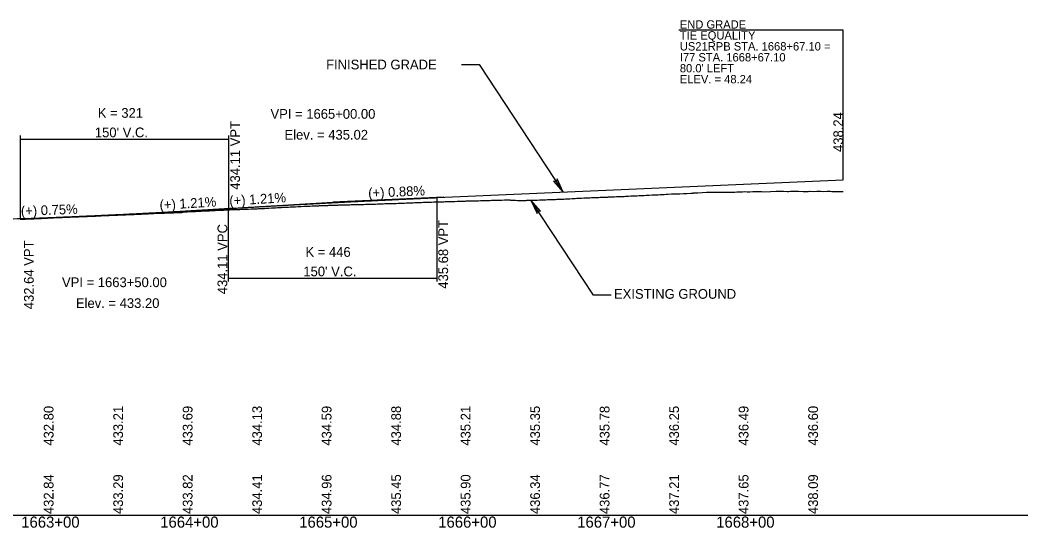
# Model space of a CAD drawing. Extents: x 2017200 to 2047700, y 854850 to 893350.
# Drawn here: x 2022475 to 2023200, y 883091 to 883456 of the extents above; entities that cross this region are included whole.
import ezdxf

# ---------------------------------------------------------------- set-up
doc = ezdxf.new("R2010")
doc.units = 0
for name, color, linetype in [('RD_DDB_GradeTX', 7, 'Continuous'), ('RD_DDB_Profile_EX', 7, 'Continuous'), ('RD_DDB_Profile_Lbl', 7, 'Continuous'), ('RD_DDB_Profile_PR', 7, 'Continuous'), ('RD_DDB_StaTX', 7, 'Continuous'), ('RD_DDB_StripGrade', 7, 'Continuous'), ('RD_DDB_VCLbl', 7, 'Continuous'), ('RD_GPK_Profile_Cell', 7, 'Continuous')]:
    doc.layers.add(name, color=color, linetype=linetype)

msp = doc.modelspace()

# ---------------------------------------------------------------- linework, layer by layer
at = {"layer": 'RD_DDB_GradeTX'}
for p, q in [((2022779.92, 883328.61), (2022700, 883325.1)), ((2022629.85, 883320.84), (2022550, 883316)), ((2022620.15, 883320.26), (2022700, 883325.1)), ((2022479.94, 883313.39), (2022400, 883310.4)), ((2022470.06, 883313.02), (2022550, 883316))]:
    msp.add_line(p, q, dxfattribs=at)
at = {"layer": 'RD_DDB_Profile_EX'}
msp.add_lwpolyline([(2022474.97, 883312.85), (2022475.83, 883312.87), (2022476.59, 883312.89), (2022476.93, 883312.91), (2022478.93, 883312.99), (2022480.95, 883313.03), (2022481.59, 883313.06), (2022482.97, 883313.12), (2022485.01, 883313.19), (2022486.68, 883313.3), (2022487.34, 883313.33), (2022488.52, 883313.39), (2022488.98, 883313.42), (2022490.21, 883313.48), (2022491, 883313.52), (2022493.09, 883313.61), (2022494.75, 883313.72), (2022495.1, 883313.74), (2022495.96, 883313.79), (2022496.7, 883313.83), (2022497.29, 883313.86), (2022499.03, 883313.95), (2022501.05, 883314.04), (2022501.72, 883314.06), (2022503.09, 883314.1), (2022504.81, 883314.17), (2022505.16, 883314.18), (2022507.04, 883314.26), (2022507.47, 883314.28), (2022509.06, 883314.36), (2022510.34, 883314.41), (2022511.09, 883314.44), (2022513.22, 883314.5), (2022514.85, 883314.58), (2022515.32, 883314.59), (2022516.09, 883314.62), (2022516.79, 883314.65), (2022517.11, 883314.67), (2022519.13, 883314.74), (2022521.17, 883314.8), (2022521.85, 883314.82), (2022522.92, 883314.86), (2022523.28, 883314.87), (2022524.89, 883314.94), (2022526.53, 883314.99), (2022527.15, 883315.02), (2022527.6, 883315.05), (2022529.17, 883315.15), (2022530.47, 883315.2), (2022531.24, 883315.23), (2022532.97, 883315.31), (2022533.35, 883315.33), (2022535, 883315.41), (2022536.22, 883315.48), (2022537.02, 883315.53), (2022539.1, 883315.64), (2022541.02, 883315.72), (2022541.97, 883315.74), (2022543.02, 883315.76), (2022545.02, 883315.84), (2022547.05, 883315.93), (2022547.73, 883315.95), (2022549.04, 883316), (2022550.35, 883316.06), (2022551.04, 883316.1), (2022553.08, 883316.18), (2022553.48, 883316.2), (2022555.04, 883316.26), (2022556.35, 883316.32), (2022557.06, 883316.36), (2022559.23, 883316.45), (2022561.13, 883316.53), (2022562.1, 883316.58), (2022562.75, 883316.62), (2022563.1, 883316.64), (2022565.09, 883316.73), (2022567.1, 883316.82), (2022567.86, 883316.85), (2022569.22, 883316.91), (2022570.79, 883317.02), (2022571.17, 883317.04), (2022573.14, 883317.09), (2022573.61, 883317.11), (2022575.13, 883317.19), (2022575.44, 883317.19), (2022576.72, 883317.22), (2022577.28, 883317.25), (2022578.89, 883317.31), (2022579.36, 883317.33), (2022581.19, 883317.42), (2022582.23, 883317.46), (2022582.97, 883317.49), (2022583.43, 883317.49), (2022585.31, 883317.55), (2022587.27, 883317.6), (2022587.98, 883317.62), (2022589.02, 883317.65), (2022589.65, 883317.66), (2022590.96, 883317.71), (2022591.41, 883317.75), (2022593.31, 883318.16), (2022593.74, 883318.19), (2022595.26, 883318.28), (2022595.87, 883318.31), (2022596.61, 883318.35), (2022597.08, 883318.37), (2022597.47, 883318.39), (2022599.49, 883318.45), (2022601.27, 883318.51), (2022602.36, 883318.57), (2022603.41, 883318.62), (2022605.24, 883318.71), (2022607.19, 883318.81), (2022608.11, 883318.86), (2022609.14, 883318.92), (2022611.22, 883319), (2022613.29, 883319.11), (2022613.87, 883319.13), (2022615.27, 883319.19), (2022616.74, 883319.26), (2022617.36, 883319.28), (2022619.1, 883319.35), (2022619.51, 883319.36), (2022620.94, 883319.45), (2022621.42, 883319.48), (2022623.17, 883319.56), (2022623.52, 883319.58), (2022624.78, 883319.65), (2022625.11, 883319.67), (2022625.75, 883319.7), (2022627, 883319.74), (2022627.59, 883319.76), (2022629.23, 883319.84), (2022629.72, 883319.85), (2022631.2, 883319.91), (2022631.99, 883319.93), (2022633.12, 883319.96), (2022634.19, 883319.99), (2022635.3, 883320.04), (2022635.88, 883320.05), (2022637.31, 883320.11), (2022638.23, 883320.13), (2022639.28, 883320.17), (2022641.26, 883320.24), (2022643.42, 883320.33), (2022644.75, 883320.37), (2022645.45, 883320.4), (2022646.42, 883320.45), (2022647.53, 883320.5), (2022648.98, 883320.58), (2022649.57, 883320.6), (2022650.82, 883320.67), (2022651.66, 883320.71), (2022652.52, 883320.77), (2022653.92, 883320.83), (2022655.74, 883320.96), (2022656.95, 883321.03), (2022657.9, 883321.09), (2022658.68, 883321.13), (2022660.27, 883321.2), (2022661.93, 883321.32), (2022663.04, 883321.38), (2022664.13, 883321.43), (2022664.99, 883321.48), (2022666.63, 883321.54), (2022668.14, 883321.64), (2022669.19, 883321.7), (2022670.4, 883321.75), (2022671.06, 883321.79), (2022673.04, 883321.85), (2022674.97, 883321.95), (2022675.35, 883321.97), (2022676.67, 883322.03), (2022677.29, 883322.06), (2022679.19, 883322.16), (2022680.68, 883322.21), (2022681.3, 883322.25), (2022682.56, 883322.3), (2022683.52, 883322.34), (2022685.07, 883322.4), (2022685.52, 883322.42), (2022686.99, 883322.47), (2022687.64, 883322.5), (2022689.12, 883322.56), (2022689.78, 883322.6), (2022690.26, 883322.61), (2022691.3, 883322.66), (2022691.86, 883322.68), (2022693.3, 883322.71), (2022693.97, 883322.74), (2022695.35, 883322.79), (2022696.05, 883322.82), (2022696.48, 883322.83), (2022697.16, 883322.86), (2022697.51, 883322.88), (2022698.2, 883322.91), (2022698.56, 883322.92), (2022700.31, 883322.96), (2022701.76, 883323), (2022702.34, 883323.02), (2022702.72, 883323.04), (2022703.71, 883323.07), (2022704.54, 883323.1), (2022705.2, 883323.12), (2022706.65, 883323.17), (2022708.19, 883323.22), (2022708.65, 883323.24), (2022708.97, 883323.25), (2022709.89, 883323.26), (2022710.88, 883323.28), (2022712.2, 883323.31), (2022713.25, 883323.35), (2022714.62, 883323.37), (2022715.24, 883323.38), (2022716.06, 883323.39), (2022717.23, 883323.41), (2022718.5, 883323.44), (2022719.34, 883323.47), (2022721.53, 883323.54), (2022722.22, 883323.55), (2022723.57, 883323.59), (2022724.8, 883323.63), (2022725.69, 883323.65), (2022727.51, 883323.71), (2022727.83, 883323.72), (2022728.36, 883323.73), (2022729.33, 883323.75), (2022729.92, 883323.76), (2022730.74, 883323.8), (2022732.04, 883323.88), (2022732.66, 883323.89), (2022734.49, 883323.94), (2022735.81, 883323.99), (2022736.27, 883324), (2022737.38, 883324.05), (2022738.39, 883324.09), (2022738.96, 883324.1), (2022740.6, 883324.15), (2022742.1, 883324.19), (2022742.62, 883324.2), (2022743.69, 883324.23), (2022744.74, 883324.25), (2022745.41, 883324.26), (2022746.93, 883324.3), (2022748.97, 883324.38), (2022750.18, 883324.43), (2022751.09, 883324.47), (2022751.53, 883324.48), (2022752.79, 883324.53), (2022753.46, 883324.56), (2022755.33, 883324.63), (2022756.24, 883324.68), (2022757.44, 883324.72), (2022757.81, 883324.74), (2022758.87, 883324.79), (2022759.56, 883324.82), (2022759.94, 883324.83), (2022761.68, 883324.89), (2022763.19, 883324.95), (2022763.8, 883324.98), (2022764.93, 883325.01), (2022765.92, 883325.04), (2022767.23, 883325.08), (2022768.04, 883325.11), (2022769.71, 883325.19), (2022770.37, 883325.22), (2022770.98, 883325.23), (2022772.28, 883325.27), (2022772.98, 883325.3), (2022774.4, 883325.35), (2022776.52, 883325.4), (2022777.02, 883325.41), (2022777.58, 883325.43), (2022778.64, 883325.45), (2022779.79, 883325.47), (2022780.76, 883325.5), (2022781.36, 883325.52), (2022783.04, 883325.53), (2022785, 883325.6), (2022785.63, 883325.62), (2022786.07, 883325.64), (2022787.12, 883325.67), (2022787.63, 883325.69), (2022789.35, 883325.72), (2022791.37, 883325.8), (2022792.63, 883325.84), (2022793.9, 883325.88), (2022795.06, 883325.94), (2022795.91, 883325.97), (2022797.73, 883326.01), (2022798.6, 883326.03), (2022799.85, 883326.06), (2022801.05, 883326.09), (2022801.8, 883326.1), (2022802.1, 883326.11), (2022803.6, 883326.12), (2022804.1, 883326.16), (2022804.87, 883326.18), (2022806.22, 883326.23), (2022807.02, 883326.26), (2022807.99, 883326.27), (2022808.49, 883326.28), (2022809.75, 883326.31), (2022810.71, 883326.35), (2022812.98, 883326.42), (2022814.08, 883326.47), (2022814.85, 883326.48), (2022815.76, 883326.49), (2022817, 883326.51), (2022817.79, 883326.53), (2022818.97, 883326.58), (2022819.99, 883326.58), (2022821.14, 883326.61), (2022821.64, 883326.63), (2022823.47, 883326.71), (2022825.26, 883326.72), (2022825.84, 883326.71), (2022827.3, 883326.68), (2022827.9, 883326.67), (2022829.3, 883326.56), (2022829.94, 883326.52), (2022831.29, 883326.44), (2022832.81, 883326.38), (2022833.28, 883326.37), (2022833.88, 883326.34), (2022834.32, 883326.33), (2022835.31, 883326.36), (2022837.41, 883326.38), (2022839.16, 883326.42), (2022839.6, 883326.44), (2022841, 883326.47), (2022842.18, 883326.52), (2022842.5, 883326.53), (2022843.21, 883326.55), (2022843.73, 883326.56), (2022845.15, 883326.6), (2022846.04, 883326.63), (2022847.01, 883326.65), (2022848.85, 883326.68), (2022850.1, 883326.73), (2022851.25, 883326.76), (2022852.52, 883326.83), (2022853.17, 883326.85), (2022854.38, 883326.92), (2022855.1, 883326.95), (2022855.52, 883326.96), (2022857.43, 883327.02), (2022858, 883327.04), (2022859.03, 883327.09), (2022859.42, 883327.1), (2022860.25, 883327.13), (2022861.16, 883327.16), (2022861.49, 883327.17), (2022862.2, 883327.19), (2022863.66, 883327.2), (2022864.39, 883327.24), (2022866.11, 883327.35), (2022867.4, 883327.4), (2022867.87, 883327.43), (2022868.89, 883327.49), (2022869.94, 883327.54), (2022870.52, 883327.58), (2022872.24, 883327.71), (2022874.26, 883327.87), (2022875.59, 883327.92), (2022876.26, 883327.95), (2022876.7, 883327.97), (2022877.78, 883328.05), (2022878.52, 883328.09), (2022878.95, 883328.11), (2022880.65, 883328.19), (2022882.3, 883328.26), (2022882.92, 883328.29), (2022883.6, 883328.3), (2022884.56, 883328.33), (2022884.91, 883328.34), (2022886.12, 883328.38), (2022887.04, 883328.42), (2022889.41, 883328.51), (2022890.17, 883328.53), (2022890.8, 883328.55), (2022891.3, 883328.57), (2022892.35, 883328.62), (2022893.43, 883328.66), (2022895.77, 883328.74), (2022897.7, 883328.82), (2022898.21, 883328.84), (2022899.15, 883328.88), (2022899.83, 883328.91), (2022901, 883328.95), (2022901.96, 883328.98), (2022902.52, 883329.01), (2022904.09, 883329.09), (2022905.9, 883329.18), (2022906.26, 883329.19), (2022906.78, 883329.21), (2022907.93, 883329.25), (2022908.36, 883329.27), (2022909.49, 883329.31), (2022910.49, 883329.37), (2022912.67, 883329.49), (2022914.3, 883329.56), (2022914.76, 883329.58), (2022916.06, 883329.64), (2022916.89, 883329.67), (2022917.27, 883329.69), (2022918.29, 883329.74), (2022919.02, 883329.77), (2022920.38, 883329.85), (2022921.16, 883329.88), (2022921.94, 883329.91), (2022922.34, 883329.93), (2022923.49, 883329.99), (2022924.04, 883330.01), (2022925.43, 883330.07), (2022926.25, 883330.11), (2022927.56, 883330.17), (2022929.77, 883330.28), (2022930.38, 883330.31), (2022931.83, 883330.39), (2022932.83, 883330.41), (2022933.97, 883330.46), (2022935.49, 883330.53), (2022936.1, 883330.56), (2022936.47, 883330.59), (2022938.42, 883330.75), (2022939.88, 883330.83), (2022940.6, 883330.86), (2022941.2, 883330.93), (2022943.59, 883331.05), (2022945.49, 883331.06), (2022946.48, 883331.09), (2022947.92, 883331.14), (2022948.71, 883331.19), (2022949.5, 883331.23), (2022952.37, 883331.34), (2022954.74, 883331.47), (2022957.45, 883331.63), (2022958.32, 883331.68), (2022959.12, 883331.7), (2022959.52, 883331.72), (2022961.66, 883331.82), (2022962.55, 883331.87), (2022968.87, 883332.21), (2022970.59, 883332.22), (2022977.7, 883332.23), (2022978.64, 883332.31), (2022979.35, 883332.3), (2022986.78, 883332.36), (2022988.17, 883332.33), (2022989.27, 883332.32), (2022990.51, 883332.59), (2022994.72, 883332.67), (2022996.02, 883332.7), (2022998.17, 883332.44), (2022999.91, 883332.45), (2023002.21, 883332.83), (2023002.76, 883332.84), (2023005.34, 883332.89), (2023008.39, 883332.76), (2023010.84, 883332.58), (2023014.89, 883332.73), (2023018.99, 883332.97), (2023022.23, 883332.97), (2023024.29, 883332.98), (2023026.89, 883332.84), (2023027.77, 883332.8), (2023029.2, 883333.08), (2023030.24, 883333.08), (2023034.04, 883332.92), (2023034.93, 883332.93), (2023038.29, 883332.84), (2023041.89, 883332.78), (2023042.97, 883332.92), (2023043.48, 883332.99), (2023045.71, 883332.78), (2023048.23, 883332.96), (2023049.67, 883333.01), (2023051.01, 883332.96), (2023053.27, 883332.88), (2023055.56, 883333.01), (2023057.33, 883333.07), (2023057.72, 883333.09), (2023059.06, 883332.89), (2023060.22, 883332.72), (2023063.25, 883332.83), (2023067.1, 883332.78)], dxfattribs=at)
at = {"layer": 'RD_DDB_Profile_Lbl'}
for points in [[(2023067.1, 883341.2), (2023067.1, 883448.73), (2022948.88, 883448.73)], [(2022792.44, 883424.16), (2022805.3, 883424.16), (2022865.72, 883332.37)], [(2022900.31, 883258.26), (2022887.44, 883258.26), (2022842.5, 883326.53)]]:
    msp.add_lwpolyline(points, dxfattribs=at)
for points in [[(2022865.72, 883332.37), (2022861.27, 883341.87), (2022860.89, 883339.71), (2022858.76, 883340.22)], [(2022842.5, 883326.53), (2022846.96, 883317.03), (2022847.33, 883319.19), (2022849.47, 883318.68)]]:
    msp.add_lwpolyline(points, close=True, dxfattribs=at)
at = {"layer": 'RD_DDB_Profile_PR'}
msp.add_line((2022775, 883328.39), (2023067.1, 883341.2), dxfattribs=at)
for points in [[(2022625, 883320.55), (2022628, 883320.73), (2022631, 883320.91), (2022634, 883321.09), (2022637, 883321.27), (2022640, 883321.45), (2022643, 883321.62), (2022646, 883321.8), (2022649, 883321.97), (2022652, 883322.15), (2022655, 883322.32), (2022658, 883322.49), (2022661, 883322.66), (2022664, 883322.83), (2022667, 883323), (2022670, 883323.17), (2022673, 883323.33), (2022676, 883323.5), (2022679, 883323.66), (2022682, 883323.83), (2022685, 883323.99), (2022688, 883324.15), (2022691, 883324.31), (2022694, 883324.47), (2022697, 883324.63), (2022700, 883324.78), (2022703, 883324.94), (2022706, 883325.1), (2022709, 883325.25), (2022712, 883325.4), (2022715, 883325.56), (2022718, 883325.71), (2022721, 883325.86), (2022724, 883326.01), (2022727, 883326.16), (2022730, 883326.3), (2022733, 883326.45), (2022736, 883326.59), (2022739, 883326.74), (2022742, 883326.88), (2022745, 883327.02), (2022748, 883327.16), (2022751, 883327.3), (2022754, 883327.44), (2022757, 883327.58), (2022760, 883327.72), (2022763, 883327.85), (2022766, 883327.99), (2022769, 883328.12), (2022772, 883328.26), (2022775, 883328.39)], [(2022475, 883313.2), (2022478, 883313.31), (2022481, 883313.43), (2022484, 883313.54), (2022487, 883313.66), (2022490, 883313.78), (2022493, 883313.9), (2022496, 883314.02), (2022499, 883314.14), (2022502, 883314.27), (2022505, 883314.39), (2022508, 883314.52), (2022511, 883314.65), (2022514, 883314.77), (2022517, 883314.91), (2022520, 883315.04), (2022523, 883315.17), (2022526, 883315.31), (2022529, 883315.44), (2022532, 883315.58), (2022535, 883315.72), (2022538, 883315.86), (2022541, 883316), (2022544, 883316.15), (2022547, 883316.29), (2022550, 883316.44), (2022553, 883316.59), (2022556, 883316.73), (2022559, 883316.88), (2022562, 883317.04), (2022565, 883317.19), (2022568, 883317.34), (2022571, 883317.5), (2022574, 883317.66), (2022577, 883317.82), (2022580, 883317.98), (2022583, 883318.14), (2022586, 883318.3), (2022589, 883318.47), (2022592, 883318.63), (2022595, 883318.8), (2022598, 883318.97), (2022601, 883319.14), (2022604, 883319.31), (2022607, 883319.48), (2022610, 883319.66), (2022613, 883319.83), (2022616, 883320.01), (2022619, 883320.19), (2022622, 883320.37), (2022625, 883320.55)]]:
    msp.add_spline(points, degree=3, dxfattribs=at)
at = {"layer": 'RD_DDB_VCLbl'}
for p, q in [((2022475, 883373.05), (2022475, 883313.2)), ((2022475, 883370.55), (2022625, 883370.55)), ((2022625, 883373.05), (2022625, 883320.55)), ((2022775, 883268.05), (2022775, 883328.39)), ((2022625, 883268.05), (2022625, 883320.55)), ((2022625, 883270.55), (2022775, 883270.55))]:
    msp.add_line(p, q, dxfattribs=at)
at = {"layer": 'RD_GPK_Profile_Cell'}
msp.add_line((2020500, 883100), (2023200, 883100), dxfattribs=at)

# ---------------------------------------------------------------- texts
at = {"layer": 'RD_DDB_GradeTX'}
for s, rotation, p in [('(+) 0.88%', 2.51124, (2022725.56, 883328.22)), ('(+) 1.21%', 3.47169, (2022575.5, 883319.55)), ('(+) 1.21%', 3.47169, (2022625.69, 883322.6)), ('(+) 0.75%', 2.13757, (2022475.65, 883315.23))]:
    msp.add_text(s, height=7, rotation=rotation, dxfattribs=at).set_placement(p)
at = {"layer": 'RD_DDB_Profile_Lbl'}
for s, height, rotation, p in [('END GRADE', 6, 360, (2022949.62, 883449.93)), ('TIE EQUALITY', 6, 360, (2022949.62, 883442.07)), ('US21RPB STA. 1668+67.10 =', 6, 360, (2022949.62, 883434.2)), ('I77 STA. 1668+67.10', 6, 360, (2022949.62, 883426.33)), ("80.0' LEFT", 6, 360, (2022949.62, 883418.46)), ('ELEV. = 48.24', 6, 360, (2022949.62, 883410.6)), ('438.24', 7, 90, (2023067.1, 883361.2))]:
    msp.add_text(s, height=height, rotation=rotation, dxfattribs=at).set_placement(p)
for s, p in [('FINISHED GRADE', (2022695.12, 883420.61)), ('VPI = 1665+00.00', (2022655.1, 883385.1)), ('Elev. = 435.02', (2022665.19, 883370.1)), ('VPI = 1663+50.00', (2022505.1, 883264)), ('EXISTING GROUND', (2022902.25, 883255.64)), ('Elev. = 433.20', (2022515.11, 883249))]:
    msp.add_text(s, height=7, dxfattribs=at).set_placement(p)
at = {"layer": 'RD_DDB_StaTX'}
for s, p in [('1663+00', (2022475.8, 883091)), ('1664+00', (2022575.8, 883091)), ('1665+00', (2022675.8, 883091)), ('1666+00', (2022775.8, 883091)), ('1667+00', (2022875.8, 883091)), ('1668+00', (2022975.8, 883091))]:
    msp.add_text(s, height=8, dxfattribs=at).set_placement(p)
at = {"layer": 'RD_DDB_StripGrade'}
for s, p in [('434.11 VPT', (2022633.17, 883334.05)), ('435.68 VPT', (2022782.89, 883262.88)), ('434.11 VPC', (2022624, 883258.89)), ('432.64 VPT', (2022484.77, 883248.11)), ('432.80', (2022499, 883150)), ('433.21', (2022549, 883150)), ('433.69', (2022599, 883150)), ('434.13', (2022649, 883150)), ('434.59', (2022699, 883150)), ('434.88', (2022749, 883150)), ('435.21', (2022799, 883150)), ('435.35', (2022849, 883150)), ('435.78', (2022899, 883150)), ('436.25', (2022949, 883150)), ('436.49', (2022999, 883150)), ('436.60', (2023049, 883150)), ('432.84', (2022499, 883100.75)), ('433.29', (2022549, 883100.75)), ('433.82', (2022599, 883100.75)), ('434.41', (2022649, 883100.75)), ('434.96', (2022699, 883100.75)), ('435.45', (2022749, 883100.75)), ('435.90', (2022799, 883100.75)), ('436.34', (2022849, 883100.75)), ('436.77', (2022899, 883100.75)), ('437.21', (2022949, 883100.75)), ('437.65', (2022999, 883100.75)), ('438.09', (2023049, 883100.75))]:
    msp.add_text(s, height=7, rotation=90, dxfattribs=at).set_placement(p)
at = {"layer": 'RD_DDB_VCLbl'}
for s, p in [('K = 321', (2022530.87, 883385.8)), ("150' V.C.", (2022528.75, 883371.8)), ('K = 446', (2022680.28, 883285.8)), ("150' V.C.", (2022678.75, 883271.8))]:
    msp.add_text(s, height=7, dxfattribs=at).set_placement(p)

doc.saveas('drawing.dxf')
